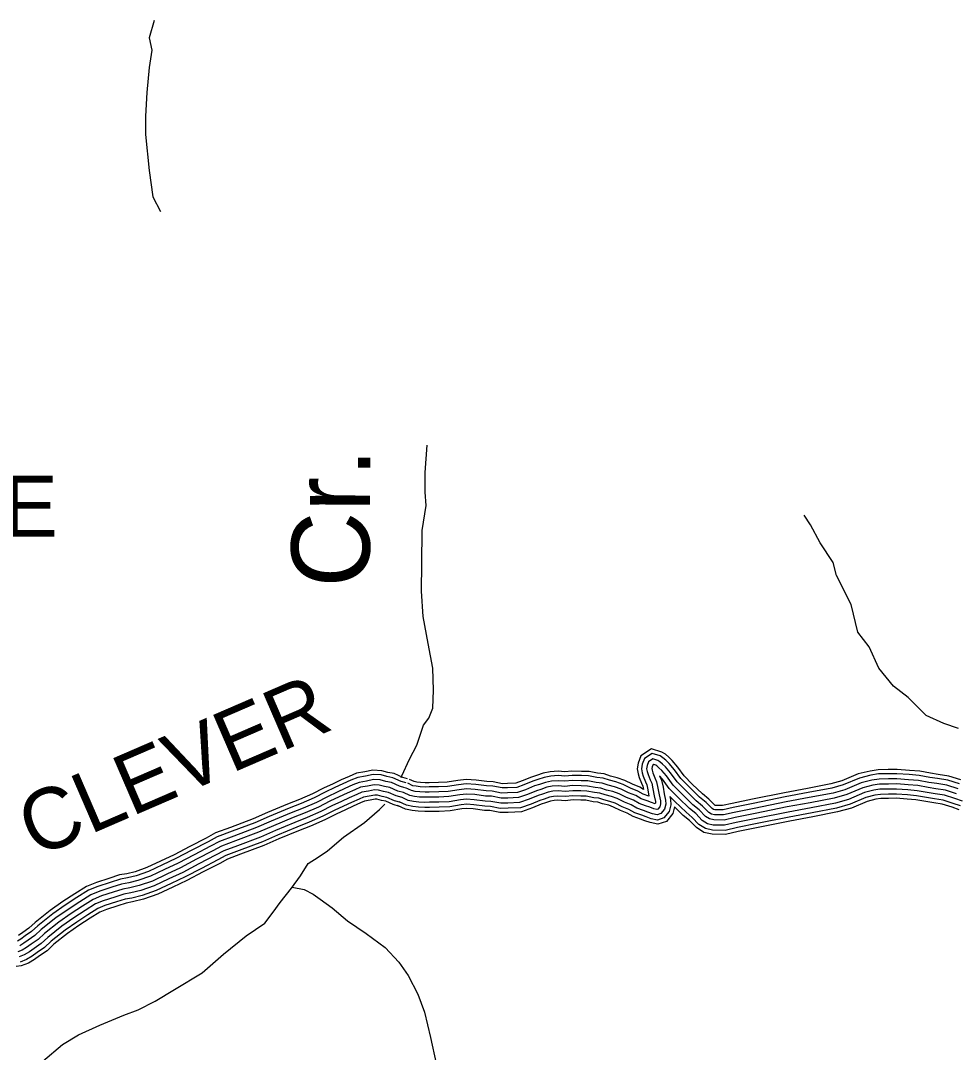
# Model space of a CAD drawing. Extents: x 1788175 to 1969470, y 584502 to 738744.
# Drawn here: x 1911857 to 1917533, y 614430 to 620687 of the extents above; entities that cross this region are included whole.
import ezdxf

# ---------------------------------------------------------------- set-up
doc = ezdxf.new("R2010")
doc.units = 0
for name, color, linetype in [('DESIGN - DRAINAGE - Bridges and Cross Drains Size Text', 7, 'Continuous'), ('DESIGN - ROW - Right-of-Way and Easement Labels', 7, 'Continuous'), ('DESIGN - TRANSPORTATION - Text', 7, 'Continuous'), ('SURVEY - TRANSPORTATION - Roads', 7, 'Continuous')]:
    doc.layers.add(name, color=color, linetype=linetype)

msp = doc.modelspace()

# ---------------------------------------------------------------- linework, layer by layer
at = {"layer": 'DESIGN - TRANSPORTATION - Text'}
for points in [[(1912667.5, 620688.6), (1912637.4, 620583.1), (1912652.5, 620507.8), (1912637.4, 620402.4), (1912622.3, 620251.8)], [(1912622.3, 620251.8), (1912614.8, 620108.7), (1912614.8, 619995.7), (1912637.4, 619777.3), (1912660, 619619.1), (1912705.2, 619528.7)], [(1914164.5, 616096.5), (1914169.8, 616107.5), (1914216.5, 616208.3), (1914259.3, 616293.1), (1914301.7, 616413.8), (1914333.1, 616456.3), (1914358.3, 616516.7), (1914360.9, 616626.9), (1914357.1, 616759), (1914329.2, 616908.8), (1914299.1, 617072.6), (1914289, 617226.7), (1914290.8, 617394.9), (1914292.2, 617595.2), (1914316.2, 617745.7), (1914311.1, 617827.7), (1914311.6, 617945.9), (1914323.4, 618112.3)], [(1917546.4, 616394.9), (1917457.5, 616424.5), (1917349, 616473.9), (1917299.6, 616523.2), (1917240.4, 616582.5), (1917151.5, 616651.6), (1917062.7, 616760.2), (1917003.4, 616888.5), (1916934.3, 616977.3), (1916894.8, 617145.2), (1916806, 617322.8), (1916786.3, 617401.8), (1916707.3, 617520.3), (1916648.1, 617628.9), (1916608.6, 617688.1)], [(1911992.1, 614376.4), (1912110.7, 614478.3), (1912207.8, 614535.7), (1912337, 614595.6), (1912482.1, 614655.8), (1912569.6, 614687), (1912672.8, 614740.6), (1912789.8, 614810.3), (1912958.3, 614912.8), (1913086.8, 615024.8), (1913225.2, 615136.9), (1913338.1, 615212.6), (1913389.2, 615279.4), (1913430.4, 615338.1), (1913499.2, 615425.2), (1913554.2, 615500), (1913601.2, 615574.8), (1913662.6, 615613.7), (1913718.1, 615652.6), (1913815, 615734), (1913943.7, 615824), (1914034.6, 615903.4), (1914066.7, 615935)], [(1913504.2, 615431.9), (1913577.3, 615418.3), (1913631.6, 615389), (1913674, 615359.6), (1913746.6, 615306.5), (1913839.6, 615227.7), (1913952.5, 615151.2), (1914067.5, 615066.8), (1914150.6, 614977.8), (1914207.7, 614896.5), (1914267.1, 614783.2), (1914306.5, 614673.7), (1914342.5, 614520), (1914378.5, 614362.3)]]:
    msp.add_lwpolyline(points, dxfattribs=at)
at = {"layer": 'SURVEY - TRANSPORTATION - Roads'}
for points in [[(1917552.6, 616057.7), (1917481.5, 616080.4), (1917418.5, 616090.3), (1917371.1, 616097.5), (1917307, 616109), (1917245.7, 616114.5), (1917172.4, 616119.7), (1917119.8, 616119), (1917061.2, 616118.2), (1917014.4, 616110.5), (1916945.4, 616093.8), (1916846.9, 616052), (1916777.5, 616032.6), (1916634.6, 616005), (1916494.7, 615979), (1916300.4, 615940), (1916178.2, 615914.1), (1916117.3, 615900.7), (1916068.6, 615901.5), (1916059.6, 615903.5), (1916050.7, 615909.2), (1916014.6, 615946.2), (1915975.6, 615978.2), (1915913.1, 616039.2), (1915862, 616090.8), (1915822.7, 616144.3), (1915790.7, 616182.3), (1915770.6, 616201.2), (1915752.5, 616216.9), (1915735.9, 616227.7), (1915687, 616243.2), (1915640.2, 616211.1), (1915627.4, 616177.7), (1915622.2, 616149.9), (1915627.5, 616125.2), (1915633.5, 616105.4), (1915646.8, 616071.4), (1915655.2, 616051.8), (1915662, 616021.6), (1915667.9, 615984), (1915667.4, 615984.2), (1915634, 615996), (1915601.2, 616014.7), (1915557, 616032.9), (1915511.3, 616055), (1915467.1, 616070.7), (1915428.5, 616080.2), (1915390.2, 616093.2), (1915352, 616097.1), (1915301.9, 616106.8), (1915258.7, 616108.5), (1915202.4, 616109.9), (1915158.2, 616105.4), (1915117.1, 616108.7), (1915072.5, 616105.6), (1915032.4, 616097.5), (1914993.9, 616084), (1914964, 616075), (1914909.1, 616051.7), (1914865.8, 616036.6), (1914809.9, 616034.1), (1914777.2, 616033.6), (1914720.8, 616044.5), (1914683.1, 616046), (1914617.7, 616055), (1914559.9, 616058.8), (1914513, 616053.4), (1914447.2, 616042.8), (1914391.7, 616040.2), (1914334.8, 616039.3), (1914310.6, 616039), (1914280.7, 616040.3), (1914255.3, 616043.4), (1914236.7, 616047.1), (1914205.1, 616061.6)], [(1917560.6, 616082.2), (1917487.4, 616105.5), (1917422.5, 616115.7), (1917375.3, 616122.9), (1917310.4, 616134.5), (1917247.7, 616140.1), (1917173.2, 616145.5), (1917119.4, 616144.7), (1917058.9, 616143.8), (1917009.3, 616135.7), (1916937.3, 616118.3), (1916838.4, 616076.3), (1916771.6, 616057.7), (1916629.8, 616030.3), (1916489.8, 616004.2), (1916295.2, 615965.2), (1916172.7, 615939.2), (1916114.7, 615926.4), (1916071.6, 615927.2), (1916069.6, 615927.6), (1916067.1, 615929.2), (1916032.1, 615965.2), (1915992.8, 615997.4), (1915931.2, 616057.4), (1915881.6, 616107.6), (1915842.9, 616160.3), (1915809.4, 616199.9), (1915787.9, 616220.3), (1915768, 616237.5), (1915747, 616251.2), (1915682.8, 616271.6), (1915619.1, 616227.8), (1915602.5, 616184.8), (1915596, 616149.6), (1915602.6, 616118.8), (1915609.2, 616097), (1915623, 616061.6), (1915630.7, 616043.9), (1915634.9, 616025.1), (1915612.5, 616037.9), (1915567.5, 616056.4), (1915521.2, 616078.8), (1915474.5, 616095.3), (1915435.8, 616104.9), (1915395.7, 616118.5), (1915355.8, 616122.6), (1915304.9, 616132.5), (1915259.5, 616134.2), (1915201.4, 616135.6), (1915157.9, 616131.2), (1915117.3, 616134.5), (1915069, 616131.1), (1915025.6, 616122.4), (1914985.9, 616108.5), (1914955.3, 616099.2), (1914899.8, 616075.7), (1914860.9, 616062.1), (1914809.2, 616059.8), (1914779.5, 616059.4), (1914723.7, 616070.1), (1914685.4, 616071.7), (1914620.3, 616080.6), (1914559.3, 616084.6), (1914509.5, 616078.9), (1914444.5, 616068.4), (1914390.9, 616065.9), (1914334.4, 616065.1), (1914311, 616064.7), (1914282.8, 616066), (1914259.4, 616068.8), (1914244.7, 616071.7), (1914215.8, 616084.9)], [(1917533.4, 615998.8), (1917467.1, 616019.9), (1917409, 616029), (1917360.9, 616036.4), (1917298.8, 616047.5), (1917240.7, 616052.7), (1917170.7, 616057.7), (1917120.7, 616057), (1917066.7, 616056.2), (1917026.8, 616049.7), (1916964.9, 616034.8), (1916867.5, 615993.3), (1916791.8, 615972.2), (1916646.1, 615944.1), (1916506.4, 615918.1), (1916312.9, 615879.3), (1916191.3, 615853.5), (1916123.5, 615838.5), (1916061.5, 615839.7), (1916035.4, 615845.3), (1916011.2, 615861), (1915972.7, 615900.5), (1915934.3, 615932), (1915869.4, 615995.2), (1915814.7, 616050.5), (1915774, 616106), (1915745.6, 616139.6), (1915729, 616155.3), (1915715.2, 616167.2), (1915709.2, 616171.1), (1915697.1, 616175), (1915691.2, 616170.9), (1915687.3, 616160.8), (1915685.4, 616150.8), (1915687.6, 616140.8), (1915692.1, 616125.7), (1915704.1, 616094.9), (1915714.5, 616071.1), (1915722.9, 616033.1), (1915729.5, 615991.2), (1915738, 615955.2), (1915738.9, 615937.6), (1915734.4, 615919.1), (1915722.6, 615904.9), (1915716.6, 615902.8), (1915698.6, 615906.6), (1915672.5, 615916.2), (1915646.3, 615925.9), (1915608.2, 615939.4), (1915573.9, 615958.9), (1915531.7, 615976.3), (1915487.4, 615997.7), (1915449.2, 616011.2), (1915411.1, 616020.7), (1915377, 616032.2), (1915342.9, 616035.7), (1915294.8, 616045.1), (1915256.8, 616046.5), (1915204.8, 616047.8), (1915158.8, 616043.1), (1915116.8, 616046.5), (1915080.8, 616044), (1915048.9, 616037.6), (1915013, 616025), (1914985.2, 616016.6), (1914931.5, 615993.8), (1914877.7, 615975), (1914811.7, 615972.1), (1914771.7, 615971.5), (1914713.6, 615982.7), (1914677.6, 615984.2), (1914611.5, 615993.3), (1914561.4, 615996.6), (1914521.5, 615992), (1914453.6, 615981), (1914393.6, 615978.2), (1914335.7, 615977.4), (1914309.7, 615977), (1914275.6, 615978.5), (1914245.6, 615982.1), (1914217.5, 615987.7), (1914179.3, 616005.2)], [(1917543, 616028.2), (1917474.3, 616050.1), (1917413.8, 616059.7), (1917366, 616067), (1917302.9, 616078.3), (1917243.2, 616083.6), (1917171.5, 616088.7), (1917120.2, 616088), (1917063.9, 616087.2), (1917020.6, 616080.1), (1916955.2, 616064.3), (1916857.2, 616022.6), (1916784.6, 616002.4), (1916640.3, 615974.6), (1916500.6, 615948.5), (1916306.7, 615909.6), (1916184.7, 615883.8), (1916120.4, 615869.6), (1916065, 615870.6), (1916047.5, 615874.4), (1916031, 615885.1), (1915993.7, 615923.4), (1915954.9, 615955.1), (1915891.3, 616017.2), (1915838.4, 616070.6), (1915798.4, 616125.1), (1915768.1, 616160.9), (1915749.8, 616178.2), (1915733.9, 616192.1), (1915722.5, 616199.4), (1915692.1, 616209.1), (1915665.7, 616191), (1915657.3, 616169.3), (1915653.8, 616150.4), (1915657.5, 616133), (1915662.8, 616115.6), (1915675.5, 616083.2), (1915684.8, 616061.5), (1915692.5, 616027.3), (1915699, 615985.2), (1915707.1, 615950.8), (1915707.7, 615940.4), (1915706.8, 615936.6), (1915683.2, 615945.3), (1915656.9, 615955), (1915621.1, 615967.7), (1915587.6, 615986.8), (1915544.3, 616004.6), (1915499.4, 616026.4), (1915458.2, 616040.9), (1915419.8, 616050.5), (1915383.6, 616062.7), (1915347.5, 616066.4), (1915298.4, 616076), (1915257.7, 616077.5), (1915203.6, 616078.8), (1915158.5, 616074.3), (1915116.9, 616077.6), (1915076.6, 616074.8), (1915040.7, 616067.5), (1915003.5, 616054.5), (1914974.6, 616045.8), (1914920.3, 616022.8), (1914871.8, 616005.8), (1914810.8, 616003.1), (1914774.5, 616002.6), (1914717.2, 616013.6), (1914680.3, 616015.1), (1914614.6, 616024.2), (1914560.7, 616027.7), (1914517.2, 616022.7), (1914450.4, 616011.9), (1914392.7, 616009.2), (1914335.2, 616008.4), (1914310.1, 616008), (1914278.2, 616009.4), (1914250.5, 616012.7), (1914227.1, 616017.4), (1914192.2, 616033.4)], [(1917533.4, 615998.8), (1917467.1, 616019.9), (1917409, 616029), (1917360.9, 616036.4), (1917298.8, 616047.5), (1917240.7, 616052.7), (1917170.7, 616057.7), (1917120.7, 616057), (1917066.7, 616056.2), (1917026.8, 616049.7), (1916964.9, 616034.8), (1916867.5, 615993.3), (1916791.8, 615972.2), (1916646.1, 615944.1), (1916506.4, 615918.1), (1916312.9, 615879.3), (1916191.3, 615853.5), (1916123.5, 615838.5), (1916061.5, 615839.7), (1916035.4, 615845.3), (1916011.2, 615861), (1915972.7, 615900.5), (1915934.3, 615932), (1915869.4, 615995.2), (1915814.7, 616050.5), (1915774, 616106), (1915745.6, 616139.6), (1915729, 616155.3), (1915715.2, 616167.2), (1915709.2, 616171.1), (1915697.1, 616175), (1915691.2, 616170.9), (1915687.3, 616160.8), (1915685.4, 616150.8), (1915687.6, 616140.8), (1915692.1, 616125.7), (1915704.1, 616094.9), (1915714.5, 616071.1), (1915722.9, 616033.1), (1915729.5, 615991.2), (1915738, 615955.2), (1915738.9, 615937.6), (1915734.4, 615919.1), (1915722.6, 615904.9), (1915716.6, 615902.8), (1915698.6, 615906.6), (1915672.5, 615916.2), (1915646.3, 615925.9), (1915608.2, 615939.4), (1915573.9, 615958.9), (1915531.7, 615976.3), (1915487.4, 615997.7), (1915449.2, 616011.2), (1915411.1, 616020.7), (1915377, 616032.2), (1915342.9, 616035.7), (1915294.8, 616045.1), (1915256.8, 616046.5)], [(1914196, 616064.9), (1914166.2, 616073.2), (1914115, 616095.8), (1914079, 616102.1), (1914043.2, 616112.7), (1913995.6, 616115), (1913949.4, 616105.1), (1913901.6, 616097.6), (1913860.5, 616080), (1913811.7, 616058.8), (1913763.2, 616035.7), (1913704.6, 616008.4), (1913637.8, 615973.8), (1913559.2, 615939.8), (1913485.9, 615910.9), (1913365.5, 615860.7), (1913277, 615821.8), (1913139.5, 615770.4), (1913050.1, 615737.5), (1912994.6, 615707), (1912895.7, 615655.7), (1912799.5, 615604.8), (1912717.2, 615566.2), (1912632.9, 615526.3), (1912558.8, 615501.1), (1912506.2, 615487.6), (1912462.3, 615480.6), (1912400, 615460.3), (1912325.9, 615436.5), (1912269.1, 615412.8), (1912198.8, 615368.8), (1912128.1, 615323), (1912052.3, 615270.1), (1911961.9, 615198.1), (1911923.9, 615163), (1911885.2, 615136.3), (1911859.2, 615117.2), (1911838.1, 615104.7)], [(1914202.9, 616089.7), (1914174.9, 616097.5), (1914122.5, 616120.6), (1914084.9, 616127.2), (1914047.5, 616138.3), (1913993.5, 616140.9), (1913944.7, 616130.4), (1913894.4, 616122.5), (1913850.3, 616103.6), (1913801, 616082.2), (1913752.2, 616059), (1913693.2, 616031.5), (1913626.8, 615997), (1913549.4, 615963.6), (1913476.2, 615934.7), (1913355.4, 615884.3), (1913267.4, 615845.7), (1913130.5, 615794.5), (1913039.4, 615760.9), (1912982.5, 615729.7), (1912883.8, 615678.5), (1912788, 615627.8), (1912706.3, 615589.4), (1912623.2, 615550.2), (1912551.4, 615525.7), (1912501, 615512.8), (1912456.3, 615505.7), (1912392, 615484.8), (1912317, 615460.6), (1912257.2, 615435.7), (1912185, 615390.5), (1912113.8, 615344.3), (1912036.9, 615290.8), (1911945.1, 615217.6), (1911907.8, 615183.1), (1911870.3, 615157.3), (1911845, 615138.6)], [(1917569.2, 615954.2), (1917523.8, 615969.3), (1917460, 615989.6), (1917404.3, 615998.4), (1917355.9, 616005.8), (1917294.7, 616016.8), (1917238.2, 616021.8), (1917169.8, 616026.7), (1917121.1, 616026), (1917069.4, 616025.3), (1917032.9, 616019.3), (1916974.7, 616005.2), (1916877.7, 615964), (1916798.9, 615942), (1916651.9, 615913.6), (1916512.3, 615887.6), (1916319.2, 615848.9), (1916197.8, 615823.2), (1916126.6, 615807.5), (1916057.9, 615808.7), (1916023.3, 615816.2), (1915991.4, 615836.8), (1915951.7, 615877.6), (1915913.6, 615908.9), (1915847.6, 615973.2), (1915791.1, 616030.3), (1915749.6, 616086.8), (1915732.9, 616106.6), (1915744.1, 616080.7), (1915753.4, 616038.9), (1915759.9, 615997.1), (1915768.8, 615959.6), (1915770.1, 615934.7), (1915762.9, 615904.8), (1915740.9, 615878.5), (1915718.7, 615870.7), (1915690, 615876.7), (1915661.7, 615887.2), (1915635.8, 615896.7), (1915595.2, 615911.1), (1915560.3, 615931), (1915519, 615948), (1915475.5, 615969.1), (1915440.3, 615981.5), (1915402.4, 615990.9), (1915370.3, 616001.7), (1915338.4, 616005), (1915291.2, 616014.2), (1915255.8, 616015.5), (1915205.9, 616016.8), (1915159.1, 616012), (1915116.6, 616015.5), (1915085, 616013.2), (1915057.1, 616007.6), (1915022.6, 615995.6), (1914995.7, 615987.4), (1914942.6, 615964.9), (1914883.6, 615944.3), (1914812.6, 615941.1), (1914769, 615940.5), (1914710, 615951.9), (1914674.8, 615953.3), (1914608.3, 615962.4), (1914562.2, 615965.5), (1914525.7, 615961.3), (1914456.8, 615950.2), (1914394.6, 615947.2), (1914336.1, 615946.4), (1914309.2, 615946), (1914273.1, 615947.6), (1914240.7, 615951.4), (1914207.9, 615958), (1914166.4, 615977)], [(1914179.3, 616005.2), (1914145.2, 616014.7), (1914096.9, 616036.1), (1914064.8, 616041.6), (1914032.7, 616051.2), (1914000.7, 616052.7), (1913960.8, 616044.1), (1913918.9, 616037.5), (1913885.1, 616023), (1913837.3, 616002.3), (1913789.6, 615979.6), (1913732, 615952.8), (1913664.4, 615917.7), (1913582.9, 615882.5), (1913509.2, 615853.5), (1913389.9, 615803.7), (1913300.4, 615764.4), (1913161.1, 615712.3), (1913075.9, 615680.9), (1913023.8, 615652.3), (1912924.5, 615600.8), (1912827.2, 615549.3), (1912743.7, 615510.1), (1912656.2, 615468.8), (1912576.5, 615441.6), (1912518.7, 615426.8), (1912476.8, 615420.2), (1912419.1, 615401.3), (1912347.4, 615378.3), (1912297.6, 615357.5), (1912232.2, 615316.6), (1912162.7, 615271.5), (1912089.4, 615220.4), (1912002.3, 615151), (1911962.8, 615114.4), (1911921.1, 615085.8), (1911893.4, 615065.4), (1911865.6, 615049), (1911839.7, 615038.6)], [(1915256.8, 616046.5), (1915204.8, 616047.8), (1915158.8, 616043.1), (1915116.8, 616046.5), (1915080.8, 616044), (1915048.9, 616037.6), (1915013, 616025), (1914985.2, 616016.6), (1914931.5, 615993.8), (1914877.7, 615975), (1914811.7, 615972.1), (1914771.7, 615971.5), (1914713.6, 615982.7), (1914677.6, 615984.2), (1914611.5, 615993.3), (1914561.4, 615996.6), (1914521.5, 615992), (1914453.6, 615981), (1914393.6, 615978.2), (1914335.7, 615977.4), (1914309.7, 615977), (1914275.6, 615978.5), (1914245.6, 615982.1), (1914217.5, 615987.7), (1914179.3, 616005.2), (1914145.2, 616014.7), (1914096.9, 616036.1), (1914064.8, 616041.6), (1914032.7, 616051.2), (1914000.7, 616052.7), (1913960.8, 616044.1), (1913918.9, 616037.5), (1913885.1, 616023), (1913837.3, 616002.3), (1913789.6, 615979.6), (1913732, 615952.8), (1913664.4, 615917.7), (1913582.9, 615882.5), (1913509.2, 615853.5), (1913389.9, 615803.7), (1913300.4, 615764.4), (1913161.1, 615712.3), (1913075.9, 615680.9), (1913023.8, 615652.3), (1912924.5, 615600.8), (1912827.2, 615549.3), (1912743.7, 615510.1), (1912656.2, 615468.8), (1912576.5, 615441.6), (1912518.7, 615426.8), (1912476.8, 615420.2), (1912419.1, 615401.3), (1912347.4, 615378.3), (1912297.6, 615357.5), (1912232.2, 615316.6), (1912162.7, 615271.5), (1912089.4, 615220.4), (1912002.3, 615151), (1911962.8, 615114.4), (1911921.1, 615085.8), (1911893.4, 615065.4), (1911865.6, 615049), (1911839.7, 615038.6)], [(1914187.6, 616035), (1914155.7, 616044), (1914105.9, 616065.9), (1914071.9, 616071.8), (1914037.9, 616081.9), (1913998.1, 616083.9), (1913955.1, 616074.6), (1913910.2, 616067.5), (1913872.8, 616051.5), (1913824.5, 616030.5), (1913776.4, 616007.7), (1913718.3, 615980.6), (1913651.1, 615945.8), (1913571, 615911.2), (1913497.6, 615882.2), (1913377.7, 615832.2), (1913288.7, 615793.1), (1913150.3, 615741.4), (1913063, 615709.2), (1913009.2, 615679.6), (1912910.1, 615628.3), (1912813.3, 615577.1), (1912730.5, 615538.1), (1912644.5, 615497.6), (1912567.7, 615471.3), (1912512.5, 615457.2), (1912469.6, 615450.4), (1912409.5, 615430.8), (1912336.6, 615407.4), (1912283.3, 615385.2), (1912215.5, 615342.7), (1912145.4, 615297.2), (1912070.9, 615245.3), (1911982.1, 615174.6), (1911943.3, 615138.7), (1911903.2, 615111.1), (1911876.3, 615091.3), (1911851.9, 615076.9)], [(1914171, 615975.3), (1914134.7, 615985.5), (1914087.9, 616006.2), (1914057.7, 616011.4), (1914027.5, 616020.4), (1914003.2, 616021.6), (1913966.5, 616013.6), (1913927.5, 616007.5), (1913897.3, 615994.6), (1913850.2, 615974.1), (1913802.8, 615951.6), (1913745.6, 615924.9), (1913677.7, 615889.7), (1913594.7, 615853.9), (1913520.9, 615824.7), (1913402.1, 615775.2), (1913312.1, 615735.6), (1913171.8, 615683.2), (1913088.8, 615652.6), (1913038.4, 615624.9), (1912938.9, 615573.3), (1912841, 615521.6), (1912756.9, 615482), (1912667.9, 615440), (1912585.4, 615411.9), (1912525, 615396.4), (1912484.1, 615389.9), (1912428.6, 615371.8), (1912358.1, 615349.2), (1912311.9, 615329.9), (1912248.8, 615290.4), (1912180, 615245.8), (1912107.9, 615195.5), (1912022.5, 615127.5), (1911982.2, 615090.2), (1911939.1, 615060.5), (1911910.5, 615039.5), (1911879.4, 615021.1), (1911847.4, 615008.3)], [(1914162.6, 615945.5), (1914124.2, 615956.2), (1914078.8, 615976.3), (1914050.6, 615981.1), (1914022.2, 615989.6), (1914005.8, 615990.4), (1913972.1, 615983.2), (1913936.2, 615977.5), (1913909.6, 615966.1), (1913863, 615945.9), (1913816, 615923.5), (1913759.3, 615897.1), (1913691, 615861.7), (1913606.6, 615825.2), (1913532.6, 615796), (1913414.3, 615746.7), (1913323.7, 615706.9), (1913182.6, 615654.2), (1913101.7, 615624.3), (1913053, 615597.6), (1912953.3, 615545.9), (1912854.9, 615493.8), (1912770.1, 615454), (1912679.5, 615411.2), (1912594.3, 615382.2), (1912531.3, 615366), (1912491.4, 615359.7), (1912438.2, 615342.3), (1912368.8, 615320), (1912326.2, 615302.3), (1912265.5, 615264.3), (1912197.3, 615220.1), (1912126.5, 615170.7), (1912042.7, 615104), (1912001.6, 615065.9), (1911957.1, 615035.3), (1911927.6, 615013.6), (1911893.1, 614993.2), (1911855.1, 614977.9)], [(1917558.7, 615925), (1917514.2, 615939.8), (1917452.8, 615959.4), (1917399.5, 615967.8), (1917350.8, 615975.2), (1917290.5, 615986), (1917235.8, 615990.9), (1917168.9, 615995.7), (1917121.5, 615995), (1917072.2, 615994.3), (1917039.1, 615988.8), (1916984.5, 615975.7), (1916888, 615934.7), (1916806, 615911.8), (1916657.7, 615883.2), (1916518.2, 615857.2), (1916325.5, 615818.6), (1916204.4, 615792.9), (1916129.7, 615776.4), (1916054.3, 615777.8), (1916011.2, 615787.1), (1915971.6, 615812.7), (1915930.7, 615854.7), (1915892.9, 615885.7), (1915825.8, 615951.1), (1915795.4, 615981.9), (1915799.6, 615964), (1915801.3, 615931.8), (1915791.3, 615890.5), (1915759.3, 615852.1), (1915720.9, 615838.6), (1915681.4, 615846.8), (1915651, 615858.1), (1915625.3, 615867.6), (1915582.3, 615882.8), (1915546.6, 615903.1), (1915506.3, 615919.7), (1915463.5, 615940.4), (1915431.4, 615951.8), (1915393.7, 615961.1), (1915363.7, 615971.3), (1915333.8, 615974.3), (1915287.7, 615983.3), (1915254.8, 615984.6), (1915207.1, 615985.7), (1915159.4, 615980.9), (1915116.4, 615984.4), (1915089.2, 615982.5), (1915065.3, 615977.6), (1915032.2, 615966.1), (1915006.3, 615958.2), (1914953.8, 615936), (1914889.6, 615913.5), (1914813.5, 615910.1), (1914766.3, 615909.5), (1914706.4, 615921), (1914672.1, 615922.4), (1914605.2, 615931.6), (1914562.9, 615934.4), (1914530, 615930.6), (1914460, 615919.3), (1914395.6, 615916.2), (1914336.5, 615915.4), (1914308.7, 615915), (1914270.6, 615916.7), (1914235.8, 615920.8), (1914198.3, 615928.3), (1914153.5, 615948.8)], [(1914156, 615921.7), (1914115.8, 615932.9), (1914071.6, 615952.4), (1914045, 615957), (1914018, 615965.1), (1914007.8, 615965.5), (1913976.7, 615958.9), (1913943.1, 615953.6), (1913919.4, 615943.4), (1913873.2, 615923.4), (1913826.6, 615901.2), (1913770.2, 615874.9), (1913701.6, 615839.3), (1913616, 615802.4), (1913541.9, 615773.1), (1913424, 615724), (1913333, 615684), (1913191.2, 615631), (1913112, 615601.8), (1913064.7, 615575.8), (1912964.7, 615524), (1912865.9, 615471.7), (1912780.6, 615431.6), (1912688.8, 615388.3), (1912601.4, 615358.5), (1912536.3, 615341.8), (1912497.1, 615335.6), (1912445.8, 615318.8), (1912377.4, 615296.8), (1912337.6, 615280.2), (1912278.8, 615243.4), (1912211.1, 615199.5), (1912141.2, 615150.8), (1912058.8, 615085.2), (1912017.1, 615046.5), (1911971.4, 615015.1), (1911941.3, 614993), (1911904, 614970.9), (1911861.2, 614953.8), (1911830.4, 614950.2)], [(1917550.4, 615901.7), (1917506.6, 615916.3), (1917447.1, 615935.2), (1917395.7, 615943.4), (1917346.7, 615950.8), (1917287.3, 615961.5), (1917233.8, 615966.3), (1917168.2, 615970.9), (1917121.9, 615970.3), (1917074.4, 615969.6), (1917044, 615964.6), (1916992.3, 615952.1), (1916896.2, 615911.3), (1916811.6, 615887.7), (1916662.3, 615858.9), (1916522.9, 615832.9), (1916330.5, 615794.3), (1916209.6, 615768.8), (1916132.2, 615751.6), (1916051.4, 615753.1), (1916001.5, 615763.9), (1915955.9, 615793.5), (1915913.9, 615836.5), (1915876.4, 615867.3), (1915823.6, 615918.8), (1915814, 615879.1), (1915773.9, 615831), (1915722.6, 615813), (1915674.6, 615823), (1915642.4, 615834.9), (1915616.9, 615844.3), (1915571.9, 615860.2), (1915535.7, 615880.8), (1915496.2, 615897.1), (1915454, 615917.6), (1915424.3, 615928.1), (1915386.7, 615937.4), (1915358.4, 615947), (1915330.2, 615949.9), (1915284.8, 615958.7), (1915254.1, 615959.9), (1915208.1, 615961), (1915159.7, 615956.1), (1915116.3, 615959.6), (1915092.5, 615957.9), (1915071.9, 615953.8), (1915039.9, 615942.6), (1915014.7, 615935), (1914962.7, 615912.9), (1914894.3, 615889), (1914814.3, 615885.4), (1914764.1, 615884.7), (1914703.5, 615896.4), (1914669.9, 615897.7), (1914602.7, 615907), (1914563.5, 615909.5), (1914533.3, 615906.1), (1914462.6, 615894.7), (1914396.3, 615891.5), (1914336.9, 615890.6), (1914308.3, 615890.2), (1914268.6, 615892), (1914231.9, 615896.4), (1914190.6, 615904.6), (1914143.2, 615926.3)]]:
    msp.add_lwpolyline(points, dxfattribs=at)

# ---------------------------------------------------------------- texts
at = {"layer": 'DESIGN - DRAINAGE - Bridges and Cross Drains Size Text'}
msp.add_text('Cr.', height=475, rotation=89.60664, dxfattribs=at).set_placement((1913972.8, 617248))
at = {"layer": 'DESIGN - ROW - Right-of-Way and Easement Labels'}
msp.add_text('OLD GOOSE', height=370, dxfattribs=at).set_placement((1909113.4, 617556.7))
msp.add_text('CLEVER', height=370, rotation=23.39514, dxfattribs=at).set_placement((1911948.5, 615607.6))

doc.saveas('drawing.dxf')
